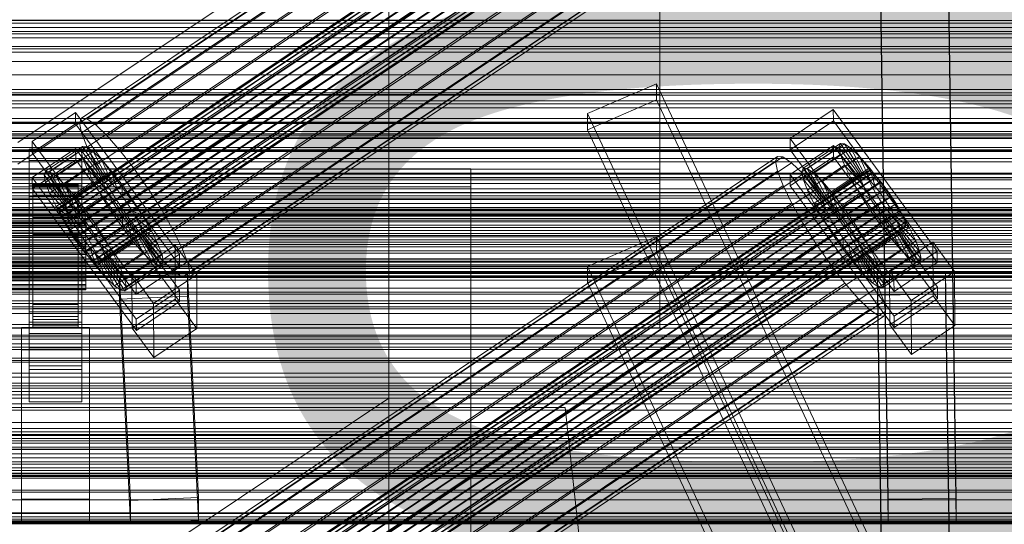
# Model space of a CAD drawing. Header units: millimetres. Extents: x -3490 to 61924, y -72580 to 6847.
# Tile 350 of 656: x 130 to 391, y -33016 to -32882. Entities that reach past the tile are written whole.
import ezdxf

# ---------------------------------------------------------------- set-up
doc = ezdxf.new("R2010")
doc.units = ezdxf.units.MM
for name, color, linetype, lineweight in [('COTAS_P', 1, 'Continuous', 0), ('frontal_C01', 7, 'Continuous', 0), ('frontal_C02', 7, 'Continuous', 0), ('frontal_C02-briq', 7, 'Continuous', 0), ('frontal_C03', 7, 'Continuous', 0), ('frontal_C03-dry', 7, 'Continuous', 0), ('frontal_secador', 7, 'Continuous', 0)]:
    doc.layers.add(name, color=color, linetype=linetype, lineweight=lineweight)
doc.dimstyles.new('R19_100', dxfattribs={"dimtxt": 250, "dimasz": 150, "dimexe": 150, "dimexo": 80, "dimgap": 100, "dimtad": 1, "dimtih": 1, "dimtoh": 1, "dimdsep": 46, "dimcen": 0.09, "dimadec": 0, "dimazin": 0, "dimtfac": 1, "dimtdec": 4, "dimtofl": 0, "dimtmove": 0, "dimatfit": 3, "dimfxl": 1, "dimtolj": 1, "dimtzin": 0, "dimarcsym": 0})

# ---------------------------------------------------------------- blocks, each defined once
blk = doc.blocks.new('DIM_R29_58')
at = {"layer": 'COTAS_P'}
for p, q in [((-150, -32300), (550, -32300)), ((550, -32300), (505, -32450)), ((550, -34900), (550, -32300)), ((550, -32300), (595, -32450)), ((550, -34900), (505, -34750)), ((550, -34900), (595, -34750)), ((-150, -34900), (550, -34900))]:
    blk.add_line(p, q, dxfattribs=at)
blk.add_text('2600 P', height=250, rotation=90, dxfattribs=at).set_placement((450, -33600))

msp = doc.modelspace()

# ---------------------------------------------------------------- linework, layer by layer
at = {"layer": 'frontal_C01'}
for p, q in [((300, -32788.819), (300, -32939.804)), ((300, -32963.878), (300, -32812.893)), ((280.886, -32907.139), (299.114, -32899.212)), ((299.114, -32899.212), (299.114, -32903.526)), ((299.114, -32899.212), (439.114, -33197.732)), ((299.114, -32903.526), (280.886, -32911.453)), ((439.114, -33202.046), (299.114, -32903.526)), ((280.886, -32911.453), (280.886, -32907.139)), ((420.886, -33205.659), (280.886, -32907.139)), ((420.886, -33209.973), (280.886, -32911.453)), ((300, -32939.804), (-300, -32939.804)), ((280.886, -32947.581), (299.114, -32939.655)), ((299.114, -32939.655), (299.114, -32943.968)), ((299.114, -32939.655), (439.114, -33238.175)), ((300, -32963.878), (300, -32939.804)), ((299.114, -32943.968), (280.886, -32951.895)), ((439.114, -33242.488), (299.114, -32943.968)), ((280.886, -32951.895), (280.886, -32947.581)), ((420.886, -33246.102), (280.886, -32947.581)), ((420.886, -33250.415), (280.886, -32951.895)), ((-300, -32963.878), (300, -32963.878))]:
    msp.add_line(p, q, dxfattribs=at)
at = {"layer": 'frontal_C02'}
for p, q in [((146.383, -32909.609), (330.692, -32786.355)), ((146.872, -32908.326), (331.181, -32785.072)), ((148.32, -32908.484), (332.629, -32785.229)), ((150.629, -32910.072), (334.938, -32786.817)), ((141.045, -32932.29), (354.844, -32789.314)), ((141.218, -32931.835), (355.017, -32788.86)), ((141.731, -32931.891), (355.53, -32788.916)), ((142.549, -32932.453), (356.348, -32789.478)), ((146.887, -32912.245), (331.197, -32788.99)), ((153.641, -32912.981), (337.95, -32789.726)), ((141.224, -32933.224), (355.022, -32790.248)), ((141.742, -32934.573), (355.541, -32791.598)), ((143.617, -32933.484), (357.415, -32790.509)), ((144.861, -32934.913), (358.659, -32791.938)), ((142.565, -32936.247), (356.363, -32793.272)), ((143.635, -32938.13), (357.434, -32795.155)), ((359.995, -32793.667), (146.196, -32936.643)), ((148.35, -32916.055), (332.659, -32792.8)), ((157.152, -32917.013), (341.461, -32793.759)), ((144.881, -32940.095), (358.68, -32797.12)), ((147.533, -32938.555), (361.332, -32795.58)), ((148.779, -32940.52), (362.578, -32797.544)), ((150.672, -32920.778), (334.981, -32797.523)), ((146.218, -32942.008), (360.017, -32799.032)), ((149.85, -32942.403), (363.648, -32799.428)), ((345.231, -32798.64), (160.922, -32921.894)), ((147.554, -32943.737), (361.352, -32800.762)), ((148.798, -32945.166), (362.596, -32802.191)), ((150.672, -32944.077), (364.471, -32801.101)), ((151.191, -32945.427), (364.989, -32802.451)), ((153.694, -32926.093), (338.003, -32802.839)), ((149.865, -32946.197), (363.664, -32803.221)), ((150.683, -32946.759), (364.482, -32803.784)), ((151.196, -32946.815), (364.995, -32803.84)), ((151.369, -32946.361), (365.168, -32803.385)), ((164.693, -32927.291), (349.002, -32804.037)), ((157.211, -32931.638), (341.52, -32808.384)), ((168.21, -32932.836), (352.519, -32809.582)), ((160.982, -32937.035), (345.291, -32813.781)), ((171.232, -32938.152), (355.541, -32814.897)), ((360.514, -33009.258), (357.646, -32815.853)), ((375.644, -32815.609), (378.512, -33009.014)), ((164.752, -32941.916), (349.061, -32818.662)), ((173.554, -32942.875), (357.863, -32819.62)), ((168.263, -32945.949), (352.572, -32822.694)), ((175.016, -32946.684), (359.326, -32823.43)), ((360.514, -33015.219), (357.646, -32821.814)), ((378.512, -33014.976), (375.644, -32821.571)), ((171.275, -32948.858), (355.584, -32825.603)), ((175.521, -32949.32), (359.83, -32826.066)), ((173.584, -32950.445), (357.893, -32827.191)), ((175.032, -32950.603), (359.341, -32827.349)), ((300, -32882.371), (300, -32846.291)), ((228.298, -32849.083), (130, -32914.819)), ((228.298, -32982.474), (228.298, -32849.083)), ((130, -32920.549), (228.298, -32854.814)), ((228.298, -32854.814), (228.298, -32988.204)), ((300, -32871.975), (300, -32902.079)), ((300, -32882.371), (-300, -32882.371)), ((300, -32909.43), (300, -32882.371)), ((425, -32885.412), (-425, -32885.412)), ((-425, -32896.866), (425, -32896.866)), ((300, -32902.079), (-300, -32902.079)), ((300, -32902.079), (300, -32921.819)), ((133.809, -32914.539), (145.277, -32906.87)), ((145.277, -32906.87), (145.289, -32909.85)), ((145.277, -32906.87), (172.809, -32944.392)), ((334.501, -32913.719), (345.969, -32906.049)), ((345.969, -32906.049), (345.981, -32909.03)), ((345.969, -32906.049), (373.501, -32943.572)), ((300, -32909.43), (-300, -32909.43)), ((145.289, -32909.85), (133.821, -32917.519)), ((172.821, -32947.373), (145.289, -32909.85)), ((146.383, -32909.609), (146.872, -32908.326)), ((146.887, -32912.245), (146.383, -32909.609)), ((146.872, -32908.326), (148.32, -32908.484)), ((148.32, -32908.484), (150.629, -32910.072)), ((300, -32925.624), (300, -32909.43)), ((345.981, -32909.03), (334.513, -32916.699)), ((373.513, -32946.552), (345.981, -32909.03)), ((148.35, -32916.055), (146.887, -32912.245)), ((150.629, -32910.072), (153.641, -32912.981)), ((133.821, -32917.519), (133.809, -32914.539)), ((161.341, -32952.061), (133.809, -32914.539)), ((153.641, -32912.981), (157.152, -32917.013)), ((334.513, -32916.699), (334.501, -32913.719)), ((362.033, -32951.241), (334.501, -32913.719)), ((338.005, -32921.597), (347.835, -32915.024)), ((339.088, -32921.715), (348.918, -32915.141)), ((347.835, -32915.024), (347.47, -32915.983)), ((348.918, -32915.141), (347.835, -32915.024)), ((347.835, -32915.024), (353.378, -32923.346)), ((350.645, -32916.329), (348.918, -32915.141)), ((348.918, -32915.141), (353.892, -32923.402)), ((133, -32919.562), (133, -32916.581)), ((133, -32916.581), (147, -32916.581)), ((133, -32962.4), (133, -32916.581)), ((133.821, -32917.519), (161.353, -32955.042)), ((133.847, -32924.076), (145.315, -32916.407)), ((136.948, -32923.377), (146.777, -32916.803)), ((137.313, -32922.417), (147.143, -32915.844)), ((138.396, -32922.535), (148.226, -32915.962)), ((140.123, -32923.723), (149.953, -32917.149)), ((145.315, -32916.407), (145.327, -32919.388)), ((145.315, -32916.407), (172.847, -32953.93)), ((147.143, -32915.844), (146.777, -32916.803)), ((146.777, -32916.803), (152.513, -32924.62)), ((146.777, -32916.803), (147.155, -32918.775)), ((147, -32916.581), (147, -32919.562)), ((147, -32916.581), (147, -32962.4)), ((148.226, -32915.962), (147.143, -32915.844)), ((147.143, -32915.844), (152.686, -32924.166)), ((149.953, -32917.149), (148.226, -32915.962)), ((148.226, -32915.962), (153.199, -32924.222)), ((150.672, -32920.778), (148.35, -32916.055)), ((152.207, -32919.325), (149.953, -32917.149)), ((149.953, -32917.149), (154.017, -32924.784)), ((157.152, -32917.013), (160.922, -32921.894)), ((334.513, -32916.699), (362.045, -32954.221)), ((334.539, -32923.256), (346.008, -32915.587)), ((337.64, -32922.557), (347.47, -32915.983)), ((340.816, -32922.903), (350.645, -32916.329)), ((346.008, -32915.587), (346.02, -32918.568)), ((346.008, -32915.587), (373.539, -32953.109)), ((347.47, -32915.983), (353.205, -32923.8)), ((347.47, -32915.983), (347.847, -32917.955)), ((352.899, -32918.505), (350.645, -32916.329)), ((350.645, -32916.329), (354.71, -32923.964)), ((147, -32919.562), (133, -32919.562)), ((133, -32919.562), (133, -32965.38)), ((145.327, -32919.388), (133.859, -32927.057)), ((137.325, -32925.349), (147.155, -32918.775)), ((142.377, -32925.899), (152.207, -32919.325)), ((172.859, -32956.91), (145.327, -32919.388)), ((146.383, -33042.999), (330.692, -32919.745)), ((146.872, -33041.717), (331.181, -32918.462)), ((147, -32965.38), (147, -32919.562)), ((147.155, -32918.775), (152.692, -32925.554)), ((147.155, -32918.775), (148.249, -32921.625)), ((148.32, -33041.874), (332.629, -32918.62)), ((150.629, -33043.462), (334.938, -32920.207)), ((154.833, -32922.342), (152.207, -32919.325)), ((152.207, -32919.325), (155.085, -32925.815)), ((331.181, -32918.462), (330.692, -32919.745)), ((330.692, -32919.745), (331.197, -32922.381)), ((332.629, -32918.62), (331.181, -32918.462)), ((334.938, -32920.207), (332.629, -32918.62)), ((346.02, -32918.568), (334.551, -32926.237)), ((337.95, -32923.116), (334.938, -32920.207)), ((338.017, -32924.528), (347.847, -32917.955)), ((343.069, -32925.079), (352.899, -32918.505)), ((373.551, -32956.09), (346.02, -32918.568)), ((347.847, -32917.955), (353.384, -32924.734)), ((347.847, -32917.955), (348.941, -32920.804)), ((355.525, -32921.522), (352.899, -32918.505)), ((352.899, -32918.505), (355.777, -32924.995)), ((300, -32921.819), (-300, -32921.819)), ((250, -32921.727), (-250, -32921.727)), ((136.948, -32923.377), (137.313, -32922.417)), ((142.856, -32930.74), (137.313, -32922.417)), ((137.313, -32922.417), (138.396, -32922.535)), ((143.369, -32930.795), (138.396, -32922.535)), ((138.396, -32922.535), (140.123, -32923.723)), ((138.419, -32928.198), (148.249, -32921.625)), ((141.045, -33065.68), (354.844, -32922.705)), ((141.218, -33065.225), (355.017, -32922.25)), ((141.731, -33065.281), (355.53, -32922.306)), ((142.549, -33065.844), (356.348, -32922.869)), ((145.003, -32928.915), (154.833, -32922.342)), ((146.887, -33045.635), (331.197, -32922.381)), ((148.249, -32921.625), (153.21, -32926.904)), ((148.249, -32921.625), (149.985, -32925.158)), ((153.694, -32926.093), (150.672, -32920.778)), ((157.653, -32925.993), (154.833, -32922.342)), ((154.833, -32922.342), (156.329, -32927.244)), ((160.922, -32921.894), (164.693, -32927.291)), ((250, -35767.183), (250, -32921.727)), ((250, -32926.497), (250, -32921.727)), ((300, -32921.819), (300, -32929.85)), ((331.197, -32922.381), (332.659, -32926.19)), ((337.64, -32922.557), (338.005, -32921.597)), ((343.376, -32930.374), (337.64, -32922.557)), ((338.017, -32924.528), (337.64, -32922.557)), ((343.549, -32929.919), (338.005, -32921.597)), ((338.005, -32921.597), (339.088, -32921.715)), ((344.062, -32929.975), (339.088, -32921.715)), ((339.088, -32921.715), (340.816, -32922.903)), ((339.111, -32927.378), (348.941, -32920.804)), ((344.88, -32930.538), (340.816, -32922.903)), ((340.816, -32922.903), (343.069, -32925.079)), ((345.695, -32928.095), (355.525, -32921.522)), ((348.941, -32920.804), (353.902, -32926.084)), ((348.941, -32920.804), (350.678, -32924.338)), ((355.017, -32922.25), (354.844, -32922.705)), ((354.844, -32922.705), (355.022, -32923.639)), ((355.53, -32922.306), (355.017, -32922.25)), ((358.345, -32925.173), (355.525, -32921.522)), ((355.525, -32921.522), (357.021, -32926.424)), ((356.348, -32922.869), (355.53, -32922.306)), ((357.415, -32923.899), (356.348, -32922.869)), ((300, -32925.624), (-300, -32925.624)), ((133.859, -32927.057), (133.847, -32924.076)), ((161.379, -32961.599), (133.847, -32924.076)), ((142.683, -32931.194), (136.948, -32923.377)), ((137.325, -32925.349), (136.948, -32923.377)), ((142.862, -32932.128), (137.325, -32925.349)), ((138.419, -32928.198), (137.325, -32925.349)), ((144.188, -32931.358), (140.123, -32923.723)), ((140.123, -32923.723), (142.377, -32925.899)), ((140.156, -32931.731), (149.985, -32925.158)), ((141.224, -33066.614), (355.022, -32923.639)), ((141.742, -33067.964), (355.541, -32924.988)), ((152.513, -32924.62), (142.683, -32931.194)), ((152.686, -32924.166), (142.856, -32930.74)), ((152.692, -32925.554), (142.862, -32932.128)), ((153.199, -32924.222), (143.369, -32930.795)), ((143.617, -33066.875), (357.415, -32923.899)), ((154.017, -32924.784), (144.188, -32931.358)), ((144.861, -33068.303), (358.659, -32925.328)), ((149.985, -32925.158), (154.033, -32928.578)), ((149.985, -32925.158), (152.246, -32929.134)), ((152.513, -32924.62), (152.686, -32924.166)), ((152.692, -32925.554), (152.513, -32924.62)), ((152.686, -32924.166), (153.199, -32924.222)), ((153.21, -32926.904), (152.692, -32925.554)), ((153.199, -32924.222), (154.017, -32924.784)), ((153.641, -33046.371), (337.95, -32923.116)), ((154.017, -32924.784), (155.085, -32925.815)), ((300, -32929.85), (300, -32925.624)), ((334.551, -32926.237), (334.539, -32923.256)), ((362.071, -32960.779), (334.539, -32923.256)), ((341.461, -32927.149), (337.95, -32923.116)), ((343.554, -32931.308), (338.017, -32924.528)), ((339.111, -32927.378), (338.017, -32924.528)), ((340.848, -32930.911), (350.678, -32924.338)), ((345.947, -32931.568), (343.069, -32925.079)), ((343.069, -32925.079), (345.695, -32928.095)), ((353.205, -32923.8), (343.376, -32930.374)), ((353.378, -32923.346), (343.549, -32929.919)), ((353.384, -32924.734), (343.554, -32931.308)), ((353.892, -32923.402), (344.062, -32929.975)), ((354.71, -32923.964), (344.88, -32930.538)), ((355.777, -32924.995), (345.947, -32931.568)), ((358.345, -32925.173), (348.515, -32931.746)), ((350.678, -32924.338), (354.725, -32927.758)), ((350.678, -32924.338), (352.938, -32928.314)), ((353.205, -32923.8), (353.378, -32923.346)), ((353.384, -32924.734), (353.205, -32923.8)), ((353.378, -32923.346), (353.892, -32923.402)), ((353.902, -32926.084), (353.384, -32924.734)), ((353.892, -32923.402), (354.71, -32923.964)), ((354.71, -32923.964), (355.777, -32924.995)), ((355.022, -32923.639), (355.541, -32924.988)), ((355.541, -32924.988), (356.363, -32926.662)), ((355.777, -32924.995), (357.021, -32926.424)), ((358.659, -32925.328), (357.415, -32923.899)), ((358.357, -32928.153), (358.345, -32925.173)), ((361.166, -32929.21), (358.345, -32925.173)), ((359.995, -32927.058), (358.659, -32925.328)), ((-250, -32926.497), (250, -32926.497)), ((133, -32929.099), (133, -32926.119)), ((133, -32926.119), (147, -32926.119)), ((133, -32971.937), (133, -32926.119)), ((133.859, -32927.057), (161.391, -32964.579)), ((134, -32935.802), (134, -32925.811)), ((134, -32925.811), (134, -32926.257)), ((134, -32925.811), (146, -32925.811)), ((134, -32926.658), (134, -32925.811)), ((134, -32936.014), (134, -32926.257)), ((134, -32926.257), (134, -32927.966)), ((134, -32926.257), (146, -32926.257)), ((134, -32936.204), (134, -32926.658)), ((134, -32926.658), (146, -32926.658)), ((134, -32928.742), (134, -32926.658)), ((134, -32936.823), (134, -32927.966)), ((134, -32927.966), (134, -32930.822)), ((134, -32927.966), (146, -32927.966)), ((143.38, -32933.478), (138.419, -32928.198)), ((140.156, -32931.731), (138.419, -32928.198)), ((145.255, -32932.389), (142.377, -32925.899)), ((142.377, -32925.899), (145.003, -32928.915)), ((142.565, -33069.637), (356.363, -32926.662)), ((153.21, -32926.904), (143.38, -32933.478)), ((155.085, -32925.815), (145.255, -32932.389)), ((146, -32926.257), (146, -32925.811)), ((146, -32925.811), (146, -32935.802)), ((146, -32925.811), (146, -32926.658)), ((146, -32927.966), (146, -32926.257)), ((146, -32926.257), (146, -32936.014)), ((146, -32926.658), (146, -32936.204)), ((146, -32926.658), (146, -32928.742)), ((146, -32930.822), (146, -32927.966)), ((146, -32927.966), (146, -32936.823)), ((359.995, -32927.058), (146.196, -33070.033)), ((156.329, -32927.244), (146.499, -32933.818)), ((147, -32926.119), (147, -32929.099)), ((147, -32926.119), (147, -32971.937)), ((157.653, -32925.993), (147.823, -32932.567)), ((148.35, -33049.445), (332.659, -32926.19)), ((154.033, -32928.578), (153.21, -32926.904)), ((157.211, -32931.638), (153.694, -32926.093)), ((155.085, -32925.815), (156.329, -32927.244)), ((156.329, -32927.244), (157.665, -32928.973)), ((157.152, -33050.404), (341.461, -32927.149)), ((157.665, -32928.973), (157.653, -32925.993)), ((160.474, -32930.03), (157.653, -32925.993)), ((164.693, -32927.291), (168.21, -32932.836)), ((250, -32926.497), (250, -35771.953)), ((332.659, -32926.19), (334.981, -32930.914)), ((334.551, -32926.237), (362.083, -32963.759)), ((344.073, -32932.658), (339.111, -32927.378)), ((340.848, -32930.911), (339.111, -32927.378)), ((345.231, -32932.03), (341.461, -32927.149)), ((353.902, -32926.084), (344.073, -32932.658)), ((354.725, -32927.758), (344.895, -32934.331)), ((347.191, -32932.997), (345.695, -32928.095)), ((345.695, -32928.095), (348.515, -32931.746)), ((357.021, -32926.424), (347.191, -32932.997)), ((348.527, -32934.727), (358.357, -32928.153)), ((354.725, -32927.758), (353.902, -32926.084)), ((355.796, -32929.641), (354.725, -32927.758)), ((356.363, -32926.662), (357.434, -32928.545)), ((357.021, -32926.424), (358.357, -32928.153)), ((358.357, -32928.153), (359.693, -32930.066)), ((361.332, -32928.97), (359.995, -32927.058)), ((300, -32929.85), (-300, -32929.85)), ((147, -32929.099), (133, -32929.099)), ((133, -32929.099), (133, -32974.918)), ((134, -32937.191), (134, -32928.742)), ((134, -32928.742), (146, -32928.742)), ((134, -32931.92), (134, -32928.742)), ((134, -32938.176), (134, -32930.822)), ((134, -32930.822), (134, -32934.631)), ((134, -32930.822), (146, -32930.822)), ((142.416, -32935.707), (152.246, -32929.134)), ((142.856, -32930.74), (142.683, -32931.194)), ((143.369, -32930.795), (142.856, -32930.74)), ((144.188, -32931.358), (143.369, -32930.795)), ((143.635, -33071.521), (357.434, -32928.545)), ((154.033, -32928.578), (144.203, -32935.151)), ((144.881, -33073.486), (358.68, -32930.51)), ((146.499, -32933.818), (145.003, -32928.915)), ((145.003, -32928.915), (147.823, -32932.567)), ((155.103, -32930.461), (145.274, -32937.035)), ((146, -32928.742), (146, -32937.191)), ((146, -32928.742), (146, -32931.92)), ((146, -32934.631), (146, -32930.822)), ((146, -32930.822), (146, -32938.176)), ((147, -32974.918), (147, -32929.099)), ((147.533, -33071.945), (361.332, -32928.97)), ((147.835, -32935.547), (157.665, -32928.973)), ((150.644, -32936.604), (160.474, -32930.03)), ((152.246, -32929.134), (155.103, -32930.461)), ((152.246, -32929.134), (154.877, -32933.282)), ((155.103, -32930.461), (154.033, -32928.578)), ((156.35, -32932.426), (155.103, -32930.461)), ((157.665, -32928.973), (159.001, -32930.886)), ((160.474, -32930.03), (159.001, -32930.886)), ((163.105, -32934.178), (160.474, -32930.03)), ((343.108, -32934.887), (352.938, -32928.314)), ((343.549, -32929.919), (343.376, -32930.374)), ((343.376, -32930.374), (343.554, -32931.308)), ((344.062, -32929.975), (343.549, -32929.919)), ((344.88, -32930.538), (344.062, -32929.975)), ((345.947, -32931.568), (344.88, -32930.538)), ((355.796, -32929.641), (345.966, -32936.215)), ((359.693, -32930.066), (349.863, -32936.639)), ((351.336, -32935.783), (361.166, -32929.21)), ((352.938, -32928.314), (355.796, -32929.641)), ((352.938, -32928.314), (355.569, -32932.462)), ((357.042, -32931.606), (355.796, -32929.641)), ((357.434, -32928.545), (358.68, -32930.51)), ((358.68, -32930.51), (360.017, -32932.423)), ((361.166, -32929.21), (359.693, -32930.066)), ((359.693, -32930.066), (360.939, -32932.03)), ((363.797, -32933.358), (361.166, -32929.21)), ((362.578, -32930.935), (361.332, -32928.97)), ((134, -32938.696), (134, -32931.92)), ((134, -32931.92), (146, -32931.92)), ((134, -32935.975), (134, -32931.92)), ((144.203, -32935.151), (140.156, -32931.731)), ((142.416, -32935.707), (140.156, -32931.731)), ((141.045, -32932.29), (141.218, -32931.835)), ((141.224, -32933.224), (141.045, -32932.29)), ((141.218, -32931.835), (141.731, -32931.891)), ((141.742, -32934.573), (141.224, -32933.224)), ((141.731, -32931.891), (142.549, -32932.453)), ((142.549, -32932.453), (143.617, -32933.484)), ((142.683, -32931.194), (142.862, -32932.128)), ((142.862, -32932.128), (143.38, -32933.478)), ((145.255, -32932.389), (144.188, -32931.358)), ((145.047, -32939.855), (154.877, -32933.282)), ((146.499, -32933.818), (145.255, -32932.389)), ((146, -32931.92), (146, -32938.696)), ((146, -32931.92), (146, -32935.975)), ((146.218, -33075.398), (360.017, -32932.423)), ((156.35, -32932.426), (146.52, -32939)), ((147.823, -32932.567), (147.835, -32935.547)), ((147.823, -32932.567), (150.644, -32936.604)), ((148.779, -33073.91), (362.578, -32930.935)), ((159.001, -32930.886), (149.171, -32937.459)), ((149.85, -33075.793), (363.648, -32932.818)), ((160.247, -32932.851), (150.417, -32939.424)), ((150.672, -33054.168), (334.981, -32930.914)), ((154.877, -32933.282), (156.35, -32932.426)), ((154.877, -32933.282), (157.698, -32937.319)), ((157.686, -32934.338), (156.35, -32932.426)), ((160.982, -32937.035), (157.211, -32931.638)), ((159.001, -32930.886), (160.247, -32932.851)), ((163.105, -32934.178), (160.247, -32932.851)), ((160.247, -32932.851), (161.318, -32934.734)), ((345.231, -32932.03), (160.922, -33055.285)), ((168.21, -32932.836), (171.232, -32938.152)), ((334.981, -32930.914), (338.003, -32936.229)), ((344.895, -32934.331), (340.848, -32930.911)), ((343.108, -32934.887), (340.848, -32930.911)), ((343.554, -32931.308), (344.073, -32932.658)), ((344.073, -32932.658), (344.895, -32934.331)), ((349.002, -32937.427), (345.231, -32932.03)), ((345.739, -32939.035), (355.569, -32932.462)), ((347.191, -32932.997), (345.947, -32931.568)), ((348.527, -32934.727), (347.191, -32932.997)), ((357.042, -32931.606), (347.212, -32938.179)), ((348.515, -32931.746), (348.527, -32934.727)), ((348.515, -32931.746), (351.336, -32935.783)), ((360.939, -32932.03), (351.109, -32938.604)), ((353.967, -32939.931), (363.797, -32933.358)), ((355.569, -32932.462), (357.042, -32931.606)), ((355.569, -32932.462), (358.39, -32936.499)), ((358.378, -32933.518), (357.042, -32931.606)), ((360.017, -32932.423), (361.352, -32934.152)), ((363.797, -32933.358), (360.939, -32932.03)), ((360.939, -32932.03), (362.01, -32933.914)), ((363.648, -32932.818), (362.578, -32930.935)), ((364.471, -32934.492), (363.648, -32932.818)), ((366.057, -32937.334), (363.797, -32933.358)), ((-148, -32935.802), (148, -32935.802)), ((-148, -32936.014), (148, -32936.014)), ((134, -32939.98), (134, -32934.631)), ((134, -32934.631), (134, -32939.132)), ((134, -32934.631), (146, -32934.631)), ((134, -32936.014), (134, -32935.802)), ((146, -32935.802), (134, -32935.802)), ((134, -32935.802), (134, -32936.204)), ((134, -32940.617), (134, -32935.975)), ((134, -32935.975), (146, -32935.975)), ((134, -32940.631), (134, -32935.975)), ((134, -32936.823), (134, -32936.014)), ((146, -32936.014), (134, -32936.014)), ((142.565, -32936.247), (141.742, -32934.573)), ((145.274, -32937.035), (142.416, -32935.707)), ((145.047, -32939.855), (142.416, -32935.707)), ((143.38, -32933.478), (144.203, -32935.151)), ((143.617, -32933.484), (144.861, -32934.913)), ((144.203, -32935.151), (145.274, -32937.035)), ((144.861, -32934.913), (146.196, -32936.643)), ((146, -32939.132), (146, -32934.631)), ((146, -32934.631), (146, -32939.98)), ((146, -32935.802), (146, -32936.014)), ((146, -32936.204), (146, -32935.802)), ((146, -32935.975), (146, -32940.617)), ((146, -32935.975), (146, -32940.631)), ((146, -32936.014), (146, -32936.823)), ((147.835, -32935.547), (146.499, -32933.818)), ((147.554, -33077.127), (361.352, -32934.152)), ((149.171, -32937.459), (147.835, -32935.547)), ((157.686, -32934.338), (147.856, -32940.912)), ((148, -32936.014), (148, -32935.802)), ((148, -32935.802), (148, -32936.204)), ((148, -32936.823), (148, -32936.014)), ((148.798, -33078.556), (362.596, -32935.581)), ((159.022, -32936.068), (149.192, -32942.641)), ((150.672, -33077.467), (364.471, -32934.492)), ((151.191, -33078.817), (364.989, -32935.842)), ((161.318, -32934.734), (151.488, -32941.308)), ((153.275, -32940.752), (163.105, -32934.178)), ((157.698, -32937.319), (157.686, -32934.338)), ((159.022, -32936.068), (157.686, -32934.338)), ((160.518, -32940.97), (159.022, -32936.068)), ((160.266, -32937.497), (159.022, -32936.068)), ((165.365, -32938.154), (161.318, -32934.734)), ((161.318, -32934.734), (162.14, -32936.408)), ((165.365, -32938.154), (163.105, -32934.178)), ((345.966, -32936.215), (343.108, -32934.887)), ((345.739, -32939.035), (343.108, -32934.887)), ((344.895, -32934.331), (345.966, -32936.215)), ((349.863, -32936.639), (348.527, -32934.727)), ((358.378, -32933.518), (348.548, -32940.092)), ((349.863, -32936.639), (351.336, -32935.783)), ((359.714, -32935.248), (349.884, -32941.821)), ((351.336, -32935.783), (353.967, -32939.931)), ((362.01, -32933.914), (352.18, -32940.487)), ((362.833, -32935.587), (353.003, -32942.161)), ((358.39, -32936.499), (358.378, -32933.518)), ((359.714, -32935.248), (358.378, -32933.518)), ((361.21, -32940.15), (359.714, -32935.248)), ((360.958, -32936.677), (359.714, -32935.248)), ((361.352, -32934.152), (362.596, -32935.581)), ((366.057, -32937.334), (362.01, -32933.914)), ((362.01, -32933.914), (362.833, -32935.587)), ((362.596, -32935.581), (363.664, -32936.612)), ((367.794, -32940.867), (362.833, -32935.587)), ((362.833, -32935.587), (363.351, -32936.937)), ((364.989, -32935.842), (364.471, -32934.492)), ((365.168, -32936.776), (364.989, -32935.842)), ((-148, -32936.204), (148, -32936.204)), ((-148, -32936.823), (148, -32936.823)), ((-148, -32937.191), (148, -32937.191)), ((-148, -32938.176), (148, -32938.176)), ((146, -32936.204), (134, -32936.204)), ((134, -32936.204), (134, -32937.191)), ((134, -32938.176), (134, -32936.823)), ((146, -32936.823), (134, -32936.823)), ((146, -32937.191), (134, -32937.191)), ((134, -32937.191), (134, -32938.696)), ((134, -32939.98), (134, -32938.176)), ((146, -32938.176), (134, -32938.176)), ((143.635, -32938.13), (142.565, -32936.247)), ((144.881, -32940.095), (143.635, -32938.13)), ((145.274, -32937.035), (146.52, -32939)), ((146, -32937.191), (146, -32936.204)), ((146, -32936.823), (146, -32938.176)), ((146, -32938.696), (146, -32937.191)), ((146, -32938.176), (146, -32939.98)), ((146.196, -32936.643), (147.533, -32938.555)), ((147.533, -32938.555), (148.779, -32940.52)), ((147.868, -32943.892), (157.698, -32937.319)), ((148, -32936.204), (148, -32937.191)), ((148, -32938.176), (148, -32936.823)), ((148, -32937.191), (148, -32938.696)), ((148, -32939.98), (148, -32938.176)), ((149.171, -32937.459), (150.644, -32936.604)), ((150.417, -32939.424), (149.171, -32937.459)), ((149.865, -33079.587), (363.664, -32936.612)), ((160.266, -32937.497), (150.436, -32944.07)), ((150.644, -32936.604), (153.275, -32940.752)), ((150.683, -33080.15), (364.482, -32937.174)), ((151.196, -33080.205), (364.995, -32937.23)), ((151.369, -33079.751), (365.168, -32936.776)), ((161.333, -32938.528), (151.503, -32945.101)), ((162.14, -32936.408), (152.311, -32942.981)), ((162.659, -32937.757), (152.829, -32944.331)), ((153.694, -33059.484), (338.003, -32936.229)), ((155.535, -32944.728), (165.365, -32938.154)), ((157.698, -32937.319), (160.518, -32940.97)), ((163.144, -32943.987), (160.266, -32937.497)), ((161.333, -32938.528), (160.266, -32937.497)), ((164.752, -32941.916), (160.982, -32937.035)), ((165.397, -32946.163), (161.333, -32938.528)), ((162.151, -32939.09), (161.333, -32938.528)), ((167.102, -32941.687), (162.14, -32936.408)), ((162.14, -32936.408), (162.659, -32937.757)), ((168.196, -32944.537), (162.659, -32937.757)), ((162.659, -32937.757), (162.837, -32938.691)), ((164.693, -33060.682), (349.002, -32937.427)), ((167.102, -32941.687), (165.365, -32938.154)), ((171.232, -32938.152), (173.554, -32942.875)), ((338.003, -32936.229), (341.52, -32941.774)), ((347.212, -32938.179), (345.739, -32939.035)), ((345.966, -32936.215), (347.212, -32938.179)), ((347.212, -32938.179), (348.548, -32940.092)), ((348.56, -32943.072), (358.39, -32936.499)), ((352.519, -32942.972), (349.002, -32937.427)), ((351.109, -32938.604), (349.863, -32936.639)), ((352.18, -32940.487), (351.109, -32938.604)), ((351.109, -32938.604), (353.967, -32939.931)), ((360.958, -32936.677), (351.128, -32943.25)), ((362.025, -32937.707), (352.196, -32944.281)), ((362.843, -32938.27), (353.014, -32944.843)), ((363.351, -32936.937), (353.521, -32943.511)), ((363.357, -32938.326), (353.527, -32944.899)), ((363.53, -32937.871), (353.7, -32944.445)), ((356.228, -32943.907), (366.057, -32937.334)), ((358.39, -32936.499), (361.21, -32940.15)), ((363.836, -32943.166), (360.958, -32936.677)), ((362.025, -32937.707), (360.958, -32936.677)), ((366.09, -32945.342), (362.025, -32937.707)), ((362.843, -32938.27), (362.025, -32937.707)), ((367.817, -32946.53), (362.843, -32938.27)), ((363.357, -32938.326), (362.843, -32938.27)), ((368.888, -32943.717), (363.351, -32936.937)), ((363.351, -32936.937), (363.53, -32937.871)), ((363.53, -32937.871), (363.357, -32938.326)), ((368.9, -32946.648), (363.357, -32938.326)), ((369.265, -32945.688), (363.53, -32937.871)), ((363.664, -32936.612), (364.482, -32937.174)), ((364.482, -32937.174), (364.995, -32937.23)), ((364.995, -32937.23), (365.168, -32936.776)), ((367.794, -32940.867), (366.057, -32937.334)), ((-148, -32938.696), (148, -32938.696)), ((-148, -32939.98), (148, -32939.98)), ((-148, -32940.617), (148, -32940.617)), ((146, -32938.696), (134, -32938.696)), ((134, -32938.696), (134, -32940.617)), ((134, -32939.132), (134, -32942.112)), ((146, -32939.132), (134, -32939.132)), ((134, -32939.132), (134, -32944.019)), ((134, -32942.112), (134, -32939.98)), ((146, -32939.98), (134, -32939.98)), ((146, -32940.617), (134, -32940.617)), ((134, -32940.617), (134, -32942.823)), ((134, -32942.823), (134, -32940.631)), ((134, -32940.631), (146, -32940.631)), ((134, -32945.571), (134, -32940.631)), ((146.218, -32942.008), (144.881, -32940.095)), ((146.52, -32939), (145.047, -32939.855)), ((147.868, -32943.892), (145.047, -32939.855)), ((146, -32940.617), (146, -32938.696)), ((146, -32942.112), (146, -32939.132)), ((146, -32944.019), (146, -32939.132)), ((146, -32939.98), (146, -32942.112)), ((146, -32942.823), (146, -32940.617)), ((146, -32940.631), (146, -32942.823)), ((146, -32940.631), (146, -32945.571)), ((146.52, -32939), (147.856, -32940.912)), ((147.856, -32940.912), (147.868, -32943.892)), ((147.856, -32940.912), (149.192, -32942.641)), ((148, -32938.696), (148, -32940.617)), ((148, -32942.112), (148, -32939.98)), ((148, -32940.617), (148, -32942.823)), ((148.779, -32940.52), (149.85, -32942.403)), ((151.488, -32941.308), (150.417, -32939.424)), ((150.417, -32939.424), (153.275, -32940.752)), ((150.688, -32947.544), (160.518, -32940.97)), ((162.151, -32939.09), (152.321, -32945.664)), ((162.664, -32939.146), (152.835, -32945.72)), ((162.837, -32938.691), (153.008, -32945.265)), ((153.275, -32940.752), (155.535, -32944.728)), ((160.518, -32940.97), (163.144, -32943.987)), ((167.125, -32947.35), (162.151, -32939.09)), ((162.664, -32939.146), (162.151, -32939.09)), ((162.837, -32938.691), (162.664, -32939.146)), ((168.208, -32947.468), (162.664, -32939.146)), ((168.573, -32946.509), (162.837, -32938.691)), ((348.56, -32943.072), (345.739, -32939.035)), ((348.548, -32940.092), (348.56, -32943.072)), ((348.548, -32940.092), (349.884, -32941.821)), ((351.38, -32946.723), (361.21, -32940.15)), ((353.003, -32942.161), (352.18, -32940.487)), ((352.18, -32940.487), (356.228, -32943.907)), ((353.967, -32939.931), (356.228, -32943.907)), ((357.964, -32947.441), (367.794, -32940.867)), ((360.882, -32948.783), (372.35, -32941.114)), ((361.21, -32940.15), (363.836, -32943.166)), ((368.888, -32943.717), (367.794, -32940.867)), ((372.35, -32941.114), (372.408, -32955.421)), ((372.35, -32941.114), (378.086, -32948.931)), ((148, -32942.112), (-148, -32942.112)), ((-148, -32942.823), (148, -32942.823)), ((134, -32942.112), (146, -32942.112)), ((134, -32944.427), (134, -32942.112)), ((146, -32942.823), (134, -32942.823)), ((134, -32942.823), (134, -32945.163)), ((146, -32942.112), (146, -32944.427)), ((146, -32945.163), (146, -32942.823)), ((147.554, -32943.737), (146.218, -32942.008)), ((148.798, -32945.166), (147.554, -32943.737)), ((150.688, -32947.544), (147.868, -32943.892)), ((148, -32944.427), (148, -32942.112)), ((148, -32942.823), (148, -32945.163)), ((149.192, -32942.641), (150.688, -32947.544)), ((149.192, -32942.641), (150.436, -32944.07)), ((149.85, -32942.403), (150.672, -32944.077)), ((152.311, -32942.981), (151.488, -32941.308)), ((151.488, -32941.308), (155.535, -32944.728)), ((152.829, -32944.331), (152.311, -32942.981)), ((152.311, -32942.981), (157.272, -32948.261)), ((157.211, -33065.029), (341.52, -32941.774)), ((157.272, -32948.261), (167.102, -32941.687)), ((160.19, -32949.604), (171.658, -32941.934)), ((168.263, -32945.949), (164.752, -32941.916)), ((168.196, -32944.537), (167.102, -32941.687)), ((168.21, -33066.227), (352.519, -32942.972)), ((171.658, -32941.934), (171.715, -32956.241)), ((171.658, -32941.934), (177.394, -32949.752)), ((173.554, -32942.875), (175.016, -32946.684)), ((341.52, -32941.774), (345.291, -32947.171)), ((351.38, -32946.723), (348.56, -32943.072)), ((349.884, -32941.821), (351.38, -32946.723)), ((349.884, -32941.821), (351.128, -32943.25)), ((351.128, -32943.25), (354.006, -32949.74)), ((351.128, -32943.25), (352.196, -32944.281)), ((355.541, -32948.287), (352.519, -32942.972)), ((353.521, -32943.511), (353.003, -32942.161)), ((353.003, -32942.161), (357.964, -32947.441)), ((353.7, -32944.445), (353.521, -32943.511)), ((353.521, -32943.511), (359.058, -32950.29)), ((354.006, -32949.74), (363.836, -32943.166)), ((359.058, -32950.29), (368.888, -32943.717)), ((373.501, -32943.572), (362.033, -32951.241)), ((363.836, -32943.166), (366.09, -32945.342)), ((369.265, -32945.688), (368.888, -32943.717)), ((373.513, -32946.552), (373.501, -32943.572)), ((-148, -32944.427), (148, -32944.427)), ((-148, -32945.163), (148, -32945.163)), ((134, -32944.427), (134, -32944.019)), ((134, -32944.019), (134, -32948.959)), ((134, -32944.019), (146, -32944.019)), ((134, -32946.767), (134, -32944.427)), ((146, -32944.427), (134, -32944.427)), ((134, -32945.163), (134, -32945.571)), ((146, -32945.163), (134, -32945.163)), ((134, -32945.163), (134, -32947.477)), ((134, -32945.571), (146, -32945.571)), ((134, -32950.458), (134, -32945.571)), ((146, -32948.959), (146, -32944.019)), ((146, -32944.019), (146, -32944.427)), ((146, -32944.427), (146, -32946.767)), ((146, -32945.571), (146, -32945.163)), ((146, -32947.477), (146, -32945.163)), ((146, -32945.571), (146, -32950.458)), ((148, -32946.767), (148, -32944.427)), ((148, -32945.163), (148, -32947.477)), ((149.865, -32946.197), (148.798, -32945.166)), ((150.683, -32946.759), (149.865, -32946.197)), ((150.436, -32944.07), (153.314, -32950.56)), ((150.436, -32944.07), (151.503, -32945.101)), ((150.672, -32944.077), (151.191, -32945.427)), ((151.191, -32945.427), (151.369, -32946.361)), ((151.369, -32946.361), (151.196, -32946.815)), ((151.503, -32945.101), (155.567, -32952.736)), ((151.503, -32945.101), (152.321, -32945.664)), ((152.321, -32945.664), (157.295, -32953.924)), ((152.321, -32945.664), (152.835, -32945.72)), ((153.008, -32945.265), (152.829, -32944.331)), ((152.829, -32944.331), (158.366, -32951.11)), ((152.835, -32945.72), (153.008, -32945.265)), ((152.835, -32945.72), (158.378, -32954.042)), ((153.008, -32945.265), (158.743, -32953.082)), ((153.314, -32950.56), (163.144, -32943.987)), ((155.535, -32944.728), (157.272, -32948.261)), ((155.567, -32952.736), (165.397, -32946.163)), ((158.366, -32951.11), (168.196, -32944.537)), ((158.743, -32953.082), (168.573, -32946.509)), ((172.809, -32944.392), (161.341, -32952.061)), ((163.144, -32943.987), (165.397, -32946.163)), ((165.397, -32946.163), (167.125, -32947.35)), ((168.573, -32946.509), (168.196, -32944.537)), ((168.208, -32947.468), (168.573, -32946.509)), ((171.275, -32948.858), (168.263, -32945.949)), ((172.821, -32947.373), (172.809, -32944.392)), ((352.196, -32944.281), (356.26, -32951.916)), ((352.196, -32944.281), (353.014, -32944.843)), ((353.014, -32944.843), (357.987, -32953.104)), ((353.014, -32944.843), (353.527, -32944.899)), ((353.527, -32944.899), (353.7, -32944.445)), ((353.527, -32944.899), (359.07, -32953.222)), ((353.7, -32944.445), (359.436, -32952.262)), ((356.228, -32943.907), (357.964, -32947.441)), ((356.26, -32951.916), (366.09, -32945.342)), ((359.436, -32952.262), (369.265, -32945.688)), ((366.09, -32945.342), (367.817, -32946.53)), ((368.9, -32946.648), (369.265, -32945.688)), ((-148, -32946.767), (148, -32946.767)), ((-148, -32947.477), (148, -32947.477)), ((-148, -32948.973), (148, -32948.973)), ((134, -32948.973), (134, -32946.767)), ((134, -32946.767), (134, -32948.959)), ((146, -32946.767), (134, -32946.767)), ((134, -32947.477), (134, -32950.458)), ((146, -32947.477), (134, -32947.477)), ((134, -32947.477), (134, -32949.61)), ((134, -32948.959), (134, -32953.615)), ((134, -32948.959), (146, -32948.959)), ((134, -32950.894), (134, -32948.973)), ((134, -32948.973), (134, -32953.615)), ((146, -32948.973), (134, -32948.973)), ((146, -32948.959), (146, -32946.767)), ((146, -32946.767), (146, -32948.973)), ((146, -32950.458), (146, -32947.477)), ((146, -32949.61), (146, -32947.477)), ((146, -32953.615), (146, -32948.959)), ((146, -32953.615), (146, -32948.973)), ((146, -32948.973), (146, -32950.894)), ((148, -32948.973), (148, -32946.767)), ((148, -32947.477), (148, -32949.61)), ((148, -32950.894), (148, -32948.973)), ((151.196, -32946.815), (150.683, -32946.759)), ((153.314, -32950.56), (150.688, -32947.544)), ((157.272, -32948.261), (158.366, -32951.11)), ((157.295, -32953.924), (167.125, -32947.35)), ((158.378, -32954.042), (168.208, -32947.468)), ((160.982, -33070.426), (345.291, -32947.171)), ((161.353, -32955.042), (172.821, -32947.373)), ((167.125, -32947.35), (168.208, -32947.468)), ((171.232, -33071.542), (355.541, -32948.287)), ((173.584, -32950.445), (171.275, -32948.858)), ((175.016, -32946.684), (175.521, -32949.32)), ((345.291, -32947.171), (349.061, -32952.052)), ((354.006, -32949.74), (351.38, -32946.723)), ((357.863, -32953.011), (355.541, -32948.287)), ((357.646, -32949.243), (375.644, -32949)), ((357.964, -32947.441), (359.058, -32950.29)), ((357.987, -32953.104), (367.817, -32946.53)), ((359.07, -32953.222), (368.9, -32946.648)), ((360.939, -32963.09), (360.882, -32948.783)), ((366.618, -32956.601), (360.882, -32948.783)), ((362.045, -32954.221), (373.513, -32946.552)), ((378.086, -32948.931), (366.618, -32956.601)), ((367.817, -32946.53), (368.9, -32946.648)), ((375.644, -32949), (375.644, -32954.961)), ((375.644, -32949), (378.512, -33142.405)), ((378.143, -32963.238), (378.086, -32948.931)), ((-148, -32949.61), (148, -32949.61)), ((-148, -32950.894), (148, -32950.894)), ((-148, -32951.414), (148, -32951.414)), ((134, -32949.61), (134, -32954.959)), ((146, -32949.61), (134, -32949.61)), ((134, -32949.61), (134, -32951.414)), ((134, -32950.458), (146, -32950.458)), ((134, -32954.959), (134, -32950.458)), ((134, -32952.399), (134, -32950.894)), ((134, -32950.894), (134, -32957.67)), ((146, -32950.894), (134, -32950.894)), ((134, -32951.414), (134, -32958.767)), ((146, -32951.414), (134, -32951.414)), ((134, -32951.414), (134, -32952.766)), ((146, -32954.959), (146, -32949.61)), ((146, -32951.414), (146, -32949.61)), ((146, -32950.458), (146, -32954.959)), ((146, -32957.67), (146, -32950.894)), ((146, -32950.894), (146, -32952.399)), ((146, -32958.767), (146, -32951.414)), ((146, -32952.766), (146, -32951.414)), ((148, -32949.61), (148, -32951.414)), ((148, -32952.399), (148, -32950.894)), ((148, -32951.414), (148, -32952.766)), ((155.567, -32952.736), (153.314, -32950.56)), ((156.962, -32950.338), (174.943, -32949.545)), ((156.962, -32956.3), (156.962, -32950.338)), ((159.83, -33009.603), (156.962, -32950.338)), ((158.366, -32951.11), (158.743, -32953.082)), ((160.247, -32963.91), (160.19, -32949.604)), ((165.926, -32957.421), (160.19, -32949.604)), ((177.394, -32949.752), (165.926, -32957.421)), ((175.032, -32950.603), (173.584, -32950.445)), ((174.943, -32949.545), (174.943, -32955.507)), ((174.943, -32949.545), (177.811, -33008.811)), ((175.521, -32949.32), (175.032, -32950.603)), ((177.451, -32964.058), (177.394, -32949.752)), ((356.26, -32951.916), (354.006, -32949.74)), ((357.646, -32955.204), (357.646, -32949.243)), ((360.514, -33142.648), (357.646, -32949.243)), ((359.058, -32950.29), (359.436, -32952.262)), ((362.033, -32951.241), (362.045, -32954.221)), ((-148, -32952.399), (148, -32952.399)), ((-148, -32952.766), (148, -32952.766)), ((-148, -32953.386), (148, -32953.386)), ((-148, -32953.576), (148, -32953.576)), ((-148, -32953.787), (148, -32953.787)), ((134, -32953.386), (134, -32952.399)), ((134, -32952.399), (134, -32960.848)), ((146, -32952.399), (134, -32952.399)), ((134, -32952.766), (134, -32961.624)), ((146, -32952.766), (134, -32952.766)), ((134, -32952.766), (134, -32953.576)), ((134, -32953.787), (134, -32953.386)), ((134, -32953.386), (134, -32962.931)), ((146, -32953.386), (134, -32953.386)), ((134, -32953.576), (134, -32963.333)), ((146, -32953.576), (134, -32953.576)), ((134, -32953.576), (134, -32953.787)), ((134, -32953.615), (134, -32957.67)), ((134, -32953.615), (146, -32953.615)), ((134, -32953.787), (134, -32963.779)), ((146, -32953.787), (134, -32953.787)), ((146, -32960.848), (146, -32952.399)), ((146, -32952.399), (146, -32953.386)), ((146, -32961.624), (146, -32952.766)), ((146, -32953.576), (146, -32952.766)), ((146, -32962.931), (146, -32953.386)), ((146, -32953.386), (146, -32953.787)), ((146, -32963.333), (146, -32953.576)), ((146, -32953.787), (146, -32953.576)), ((146, -32957.67), (146, -32953.615)), ((146, -32963.779), (146, -32953.787)), ((148, -32953.386), (148, -32952.399)), ((148, -32952.766), (148, -32953.576)), ((148, -32953.787), (148, -32953.386)), ((148, -32953.576), (148, -32953.787)), ((157.295, -32953.924), (155.567, -32952.736)), ((158.378, -32954.042), (157.295, -32953.924)), ((158.743, -32953.082), (158.378, -32954.042)), ((161.341, -32952.061), (161.353, -32955.042)), ((172.847, -32953.93), (161.379, -32961.599)), ((164.752, -33075.307), (349.061, -32952.052)), ((172.859, -32956.91), (172.847, -32953.93)), ((173.554, -33076.265), (357.863, -32953.011)), ((349.061, -32952.052), (352.572, -32956.085)), ((357.987, -32953.104), (356.26, -32951.916)), ((359.326, -32956.82), (357.863, -32953.011)), ((359.07, -32953.222), (357.987, -32953.104)), ((359.436, -32952.262), (359.07, -32953.222)), ((373.539, -32953.109), (362.071, -32960.779)), ((373.551, -32956.09), (373.539, -32953.109)), ((134, -32954.959), (146, -32954.959)), ((134, -32958.767), (134, -32954.959)), ((146, -32954.959), (146, -32958.767)), ((174.943, -32955.507), (156.962, -32956.3)), ((159.83, -33015.565), (156.962, -32956.3)), ((171.715, -32956.241), (160.247, -32963.91)), ((161.391, -32964.579), (172.859, -32956.91)), ((168.263, -33079.339), (352.572, -32956.085)), ((177.451, -32964.058), (171.715, -32956.241)), ((177.811, -33014.773), (174.943, -32955.507)), ((175.016, -33080.075), (359.326, -32956.82)), ((352.572, -32956.085), (355.584, -32958.994)), ((375.644, -32954.961), (357.646, -32955.204)), ((360.514, -33148.609), (357.646, -32955.204)), ((359.83, -32959.456), (359.326, -32956.82)), ((372.408, -32955.421), (360.939, -32963.09)), ((362.083, -32963.759), (373.551, -32956.09)), ((366.618, -32956.601), (366.675, -32970.907)), ((378.143, -32963.238), (372.408, -32955.421)), ((378.512, -33148.366), (375.644, -32954.961)), ((134, -32957.67), (134, -32960.848)), ((134, -32957.67), (146, -32957.67)), ((134, -32958.767), (146, -32958.767)), ((134, -32961.624), (134, -32958.767)), ((146, -32960.848), (146, -32957.67)), ((146, -32958.767), (146, -32961.624)), ((165.926, -32957.421), (165.983, -32971.727)), ((171.275, -33082.248), (355.584, -32958.994)), ((175.521, -33082.711), (359.83, -32959.456)), ((355.584, -32958.994), (357.893, -32960.581)), ((359.341, -32960.739), (359.83, -32959.456)), ((133, -32973.903), (133, -32959.596)), ((133, -32959.596), (147, -32959.596)), ((133, -32969.142), (133, -32959.596)), ((134, -32960.848), (134, -32962.931)), ((134, -32960.848), (146, -32960.848)), ((134, -32961.624), (146, -32961.624)), ((134, -32963.333), (134, -32961.624)), ((146, -32962.931), (146, -32960.848)), ((146, -32961.624), (146, -32963.333)), ((147, -32959.596), (147, -32973.903)), ((147, -32959.596), (147, -32969.142)), ((161.379, -32961.599), (161.391, -32964.579)), ((173.584, -33083.836), (357.893, -32960.581)), ((175.032, -33083.994), (359.341, -32960.739)), ((357.893, -32960.581), (359.341, -32960.739)), ((362.071, -32960.779), (362.083, -32963.759)), ((131, -32969.73), (131, -32963.769)), ((131, -32963.769), (149, -32963.769)), ((131, -33009.206), (131, -32963.769)), ((147, -32962.4), (133, -32962.4)), ((133, -32962.4), (133, -32965.38)), ((134, -32962.931), (134, -32963.779)), ((134, -32962.931), (146, -32962.931)), ((134, -32963.333), (146, -32963.333)), ((134, -32963.779), (134, -32963.333)), ((134, -32963.779), (146, -32963.779)), ((146, -32963.779), (146, -32962.931)), ((146, -32963.333), (146, -32963.779)), ((147, -32965.38), (147, -32962.4)), ((149, -32963.769), (149, -32969.73)), ((149, -32963.769), (149, -33009.206)), ((160.247, -32963.91), (165.983, -32971.727)), ((165.983, -32971.727), (177.451, -32964.058)), ((360.939, -32963.09), (366.675, -32970.907)), ((366.675, -32970.907), (378.143, -32963.238)), ((133, -32965.38), (147, -32965.38)), ((149, -32969.73), (131, -32969.73)), ((131, -33015.167), (131, -32969.73)), ((147, -32969.142), (133, -32969.142)), ((133, -32969.142), (133, -32983.448)), ((147, -32983.448), (147, -32969.142)), ((149, -33015.167), (149, -32969.73)), ((147, -32971.937), (133, -32971.937)), ((133, -32971.937), (133, -32974.918)), ((147, -32974.918), (147, -32971.937)), ((147, -32973.903), (133, -32973.903)), ((133, -32973.903), (133, -32983.448)), ((133, -32974.918), (147, -32974.918)), ((147, -32983.448), (147, -32973.903)), ((228.298, -32982.474), (130, -33048.209)), ((228.298, -33115.864), (228.298, -32982.474)), ((228.298, -32982.474), (228.298, -32988.204)), ((133, -32983.448), (147, -32983.448)), ((130, -33053.94), (228.298, -32988.204)), ((228.298, -32988.204), (228.298, -33121.594)), ((-425, -33003.661), (425, -33003.661)), ((177.811, -33008.811), (159.83, -33009.603)), ((177.811, -33014.773), (177.811, -33008.811)), ((378.512, -33009.014), (360.514, -33009.258)), ((378.512, -33014.976), (378.512, -33009.014)), ((149, -33009.206), (131, -33009.206)), ((131, -33009.206), (131, -33015.167)), ((149, -33015.167), (149, -33009.206)), ((159.83, -33009.603), (159.83, -33015.565)), ((360.514, -33009.258), (360.514, -33015.219)), ((425, -33015.116), (-425, -33015.116)), ((131, -33015.167), (149, -33015.167)), ((159.83, -33015.565), (177.811, -33014.773)), ((360.514, -33015.219), (378.512, -33014.976))]:
    msp.add_line(p, q, dxfattribs=at)
at = {"layer": 'frontal_C02-briq'}
for p, q in [((-275, -32985), (275, -32985)), ((275, -32985), (295, -33170))]:
    msp.add_line(p, q, dxfattribs=at)
at = {"layer": 'frontal_C03'}
for p, q in [((-1250, -32883.162), (1250, -32883.162)), ((1500, -32884.317), (-1500, -32884.317)), ((1250, -32886.014), (-1250, -32886.014)), ((1250, -32887.071), (-1250, -32887.071)), ((1250, -32889.378), (-1250, -32889.378)), ((1250, -32890.032), (-1250, -32890.032)), ((1250, -32890.913), (-1250, -32890.913)), ((-1500, -32893.3), (1500, -32893.3)), ((1250, -32900.72), (-1250, -32900.72)), ((1250, -32901.601), (-1250, -32901.601)), ((1250, -32902.254), (-1250, -32902.254)), ((1250, -32904.562), (-1250, -32904.562)), ((-1250, -32905.619), (1250, -32905.619)), ((1250, -32908.471), (-1250, -32908.471)), ((1250, -32909.529), (-1250, -32909.529)), ((1250, -32911.836), (-1250, -32911.836)), ((1250, -32912.49), (-1250, -32912.49)), ((1250, -32913.371), (-1250, -32913.371)), ((-1250, -32916.092), (1250, -32916.092)), ((-1250, -32916.725), (1250, -32916.725)), ((-1250, -32917.189), (1250, -32917.189)), ((-1250, -32919.044), (1250, -32919.044)), ((-1250, -32919.941), (1250, -32919.941)), ((-1250, -32922.893), (1250, -32922.893)), ((1250, -32923.177), (-1250, -32923.177)), ((1250, -32924.059), (-1250, -32924.059)), ((-1250, -32924.16), (1250, -32924.16)), ((1250, -32924.712), (-1250, -32924.712)), ((1250, -32927.019), (-1250, -32927.019)), ((-1250, -32928.008), (1250, -32928.008)), ((-1250, -32928.077), (1250, -32928.077)), ((1530, -32928.942), (-1530, -32928.942)), ((-1250, -32929.56), (1250, -32929.56)), ((-1500, -32932.482), (1500, -32932.482)), ((-1500, -32932.706), (1500, -32932.706)), ((-1500, -32932.87), (1500, -32932.87)), ((1250, -32930.929), (-1250, -32930.929)), ((1250, -32931.986), (-1250, -32931.986)), ((1530, -32933.942), (-1530, -32933.942)), ((-1500, -32933.528), (1500, -32933.528)), ((-1500, -32933.845), (1500, -32933.845)), ((-1500, -32934.891), (1500, -32934.891)), ((-1500, -32935.34), (1500, -32935.34)), ((-1250, -32934.04), (1250, -32934.04)), ((1250, -32934.294), (-1250, -32934.294)), ((1250, -32934.947), (-1250, -32934.947)), ((1250, -32935.772), (-1250, -32935.772)), ((1250, -32935.828), (-1250, -32935.828)), ((-1500, -32936.704), (1500, -32936.704)), ((-1500, -32937.254), (1500, -32937.254)), ((-1500, -32938.841), (1500, -32938.841)), ((1500, -32939.455), (-1500, -32939.455)), ((-1500, -32941.158), (1500, -32941.158)), ((-1250, -32940.58), (1250, -32940.58)), ((-1500, -32941.793), (1500, -32941.793)), ((-1500, -32943.497), (1500, -32943.497)), ((-1250, -32942.372), (1250, -32942.372)), ((-1500, -32944.111), (1500, -32944.111)), ((-1500, -32945.698), (1500, -32945.698)), ((-1500, -32946.248), (1500, -32946.248)), ((1250, -32945.635), (-1250, -32945.635)), ((-1500, -32947.611), (1500, -32947.611)), ((-1500, -32948.06), (1500, -32948.06)), ((-1500, -32949.107), (1500, -32949.107)), ((1250, -32946.516), (-1250, -32946.516)), ((1250, -32947.17), (-1250, -32947.17)), ((-1250, -32947.18), (1250, -32947.18)), ((-1250, -32948.911), (1250, -32948.911)), ((-1500, -32949.424), (1500, -32949.424)), ((-1500, -32950.082), (1500, -32950.082)), ((-1500, -32950.246), (1500, -32950.246)), ((-1500, -32950.47), (1500, -32950.47)), ((1250, -32949.477), (-1250, -32949.477)), ((-1250, -32950.534), (1250, -32950.534)), ((-1250, -32953.392), (1250, -32953.392)), ((1250, -32954.444), (-1250, -32954.444)), ((-1250, -32954.944), (1250, -32954.944)), ((1250, -32956.751), (-1250, -32956.751)), ((1250, -32957.405), (-1250, -32957.405)), ((1250, -32958.286), (-1250, -32958.286)), ((-1250, -32958.792), (1250, -32958.792)), ((-1250, -32960.059), (1250, -32960.059)), ((-1250, -32963.011), (1250, -32963.011)), ((-1250, -32963.907), (1250, -32963.907)), ((-1250, -32965.763), (1250, -32965.763)), ((-1250, -32966.227), (1250, -32966.227)), ((-1250, -32966.86), (1250, -32966.86)), ((1250, -32968.092), (-1250, -32968.092)), ((1250, -32968.974), (-1250, -32968.974)), ((1250, -32969.627), (-1250, -32969.627)), ((1250, -32971.935), (-1250, -32971.935)), ((-1250, -32972.992), (1250, -32972.992)), ((1250, -32975.844), (-1250, -32975.844)), ((1250, -32976.902), (-1250, -32976.902)), ((1250, -32979.209), (-1250, -32979.209)), ((1250, -32979.862), (-1250, -32979.862)), ((1250, -32980.744), (-1250, -32980.744)), ((1530, -32983.942), (-1530, -32983.942)), ((1530, -32988.942), (-1530, -32988.942)), ((1250, -32990.55), (-1250, -32990.55)), ((1250, -32991.431), (-1250, -32991.431)), ((1250, -32992.085), (-1250, -32992.085)), ((-1250, -32992.392), (1250, -32992.392)), ((-1250, -32993.19), (1250, -32993.19)), ((-1250, -32993.774), (1250, -32993.774)), ((1250, -32994.392), (-1250, -32994.392)), ((-1250, -32995.45), (1250, -32995.45)), ((-1250, -32996.112), (1250, -32996.112)), ((-1250, -32997.242), (1250, -32997.242)), ((1250, -32998.302), (-1250, -32998.302)), ((1250, -32999.359), (-1250, -32999.359)), ((-1250, -33000.961), (1250, -33000.961)), ((1250, -33001.667), (-1250, -33001.667)), ((1250, -33002.32), (-1250, -33002.32)), ((-1250, -33002.558), (1250, -33002.558)), ((1250, -33003.201), (-1250, -33003.201)), ((-1250, -33007.405), (1250, -33007.405)), ((-1250, -33009.36), (1250, -33009.36)), ((1250, -33013.008), (-1250, -33013.008)), ((1250, -33013.889), (-1250, -33013.889)), ((-1268, -33015.378), (1268, -33015.378)), ((-1268, -33015.602), (1268, -33015.602)), ((-1268, -33015.767), (1268, -33015.767)), ((1250, -33014.543), (-1250, -33014.543)), ((-1250, -33015.005), (1250, -33015.005))]:
    msp.add_line(p, q, dxfattribs=at)
at = {"layer": 'frontal_C03-dry'}
for p, q in [((-1290, -32882.5), (1290, -32882.5)), ((-1250, -32903.75), (1250, -32903.75)), ((1250, -32909.75), (-1250, -32909.75)), ((1290, -32912.875), (-1290, -32912.875)), ((1250, -32913.75), (-1250, -32913.75)), ((-1290, -32916.875), (1290, -32916.875)), ((-1250, -32938.125), (1250, -32938.125)), ((1250, -32944.125), (-1250, -32944.125)), ((1290, -32947.25), (-1290, -32947.25)), ((1250, -32948.125), (-1250, -32948.125)), ((-1290, -32951.25), (1290, -32951.25)), ((-1250, -32972.5), (1250, -32972.5)), ((1250, -32978.5), (-1250, -32978.5)), ((1290, -32981.625), (-1290, -32981.625)), ((1250, -32982.5), (-1250, -32982.5)), ((-1290, -32985.625), (1290, -32985.625)), ((-1250, -33006.875), (1250, -33006.875)), ((1250, -33012.875), (-1250, -33012.875))]:
    msp.add_line(p, q, dxfattribs=at)
at = {"layer": 'frontal_secador'}
for p, q in [((1300, -32996), (-1300, -32996)), ((-1400, -33000), (1400, -33000)), ((-1380, -33000), (1380, -33000)), ((-1300, -33000), (1300, -33000)), ((-1380, -33003), (1380, -33003)), ((-1265, -33015), (1265, -33015))]:
    msp.add_line(p, q, dxfattribs=at)

# ---------------------------------------------------------------- dimensions: what is measured, and where the dimension line sits
at = {"layer": 'COTAS_P'}
dim = msp.add_aligned_dim(p1=(-150, -34900), p2=(-150, -32300), distance=-700, text='<> P', dimstyle='R19_100', dxfattribs=at)
dim.commit()
dim.dimension.update_dxf_attribs({"geometry": 'DIM_R29_58', "text_midpoint": (550, -33600)})

doc.saveas('drawing.dxf')
